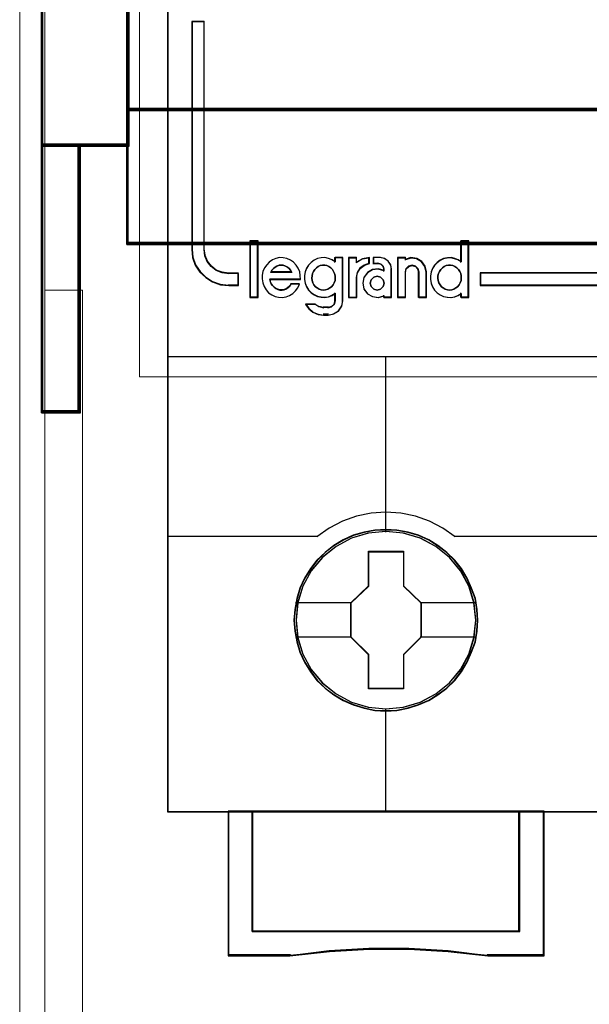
# Model space of a CAD drawing. Header units: millimetres. Extents: x -1290 to 1795, y -4192 to -1311.
# Tile 281 of 656: x 1411.54 to 1416.24, y -3724.58 to -3716.46. Entities that reach past the tile are written whole.
import ezdxf

# ---------------------------------------------------------------- set-up
doc = ezdxf.new("R2010")
doc.units = ezdxf.units.MM
doc.layers.add('30', color=7, linetype='Continuous')
doc.layers.add('45', color=7, linetype='Continuous')
doc.layers.add('Aparatura', color=7, linetype='Continuous', lineweight=13)

# ---------------------------------------------------------------- blocks, each defined once
blk = doc.blocks.new('*U227')
at = {"layer": '45', "color": 7}
for points in [[(297.576923, -383.521822), (279.564678, -383.521822), (279.564678, -465.544591), (297.576923, -465.544591), (315.578028, -465.544591), (333.590273, -465.544591), (333.590273, -383.521822), (315.578028, -383.521822), (297.576923, -383.521822)], [(281.075373, -442.332045), (281.075373, -432.919328), (280.571022, -432.919328), (280.571022, -442.332045), (280.605023, -442.662897), (280.712693, -442.971691), (280.8997, -443.258429), (281.143375, -443.490025), (281.426719, -443.666479), (281.74973, -443.782277), (282.095409, -443.815362), (282.497757, -443.815362), (282.497757, -443.324599), (282.095409, -443.324599), (281.829067, -443.286), (281.579724, -443.192259), (281.375717, -443.032347), (281.211378, -442.822808), (281.115041, -442.585698), (281.075373, -442.332045)], [(281.075373, -442.332045), (281.075373, -432.919328), (280.571022, -432.919328), (280.571022, -442.332045), (280.605023, -442.662897), (280.712693, -442.971691), (280.8997, -443.258429), (281.143375, -443.490025), (281.426719, -443.666479), (281.74973, -443.782277), (282.095409, -443.815362), (282.497757, -443.815362), (282.497757, -443.324599), (282.095409, -443.324599), (281.829067, -443.286), (281.579724, -443.192259), (281.375717, -443.032347), (281.211378, -442.822808), (281.115041, -442.585698), (281.075373, -442.332045)], [(283.289223, -444.292927), (283.289223, -441.989482), (282.97586, -441.989482), (282.97586, -444.292927), (283.289223, -444.292927)], [(297.598279, -443.292912), (292.460914, -443.292912), (292.460914, -443.815362), (297.598279, -443.815362), (297.598279, -443.292912)], [(292.360638, -457.634239), (292.338273, -457.181507), (292.265588, -456.734296), (292.109036, -456.303648), (291.930119, -455.889564), (291.695291, -455.497564), (291.415734, -455.149733), (291.085856, -454.829507), (290.71684, -454.553451), (290.347824, -454.310522), (289.917306, -454.122803), (289.486788, -453.995817), (289.028313, -453.913001), (288.57543, -453.890916), (288.116956, -453.913001), (287.675256, -453.995817), (287.227964, -454.122803), (286.814219, -454.310522), (286.422838, -454.553451), (286.065005, -454.829507), (285.729536, -455.149733), (285.466752, -455.497564), (285.220741, -455.889564), (285.01946, -456.303648), (284.902046, -456.734296), (284.812588, -457.181507), (284.779041, -457.634239), (284.812588, -458.081451), (284.902046, -458.523141), (285.01946, -458.953789), (285.220741, -459.367873), (285.466752, -459.759873), (285.729536, -460.118746), (286.065005, -460.438971), (286.422838, -460.715028), (286.814219, -460.946915), (287.227964, -461.129112), (287.675256, -461.26714), (288.116956, -461.355478), (288.57543, -461.377563), (289.028313, -461.355478), (289.486788, -461.26714), (289.917306, -461.129112), (290.347824, -460.946915), (290.71684, -460.715028), (291.085856, -460.438971), (291.415734, -460.118746), (291.695291, -459.759873), (291.930119, -459.367873), (292.109036, -458.953789), (292.265588, -458.523141), (292.338273, -458.081451), (292.360638, -457.634239)], [(292.360638, -457.634239), (292.338273, -457.181507), (292.265588, -456.734296), (292.109036, -456.303648), (291.930119, -455.889564), (291.695291, -455.497564), (291.415734, -455.149733), (291.085856, -454.829507), (290.71684, -454.553451), (290.347824, -454.310522), (289.917306, -454.122803), (289.486788, -453.995817), (289.028313, -453.913001), (288.57543, -453.890916), (288.116956, -453.913001), (287.675256, -453.995817), (287.227964, -454.122803), (286.814219, -454.310522), (286.422838, -454.553451), (286.065005, -454.829507), (285.729536, -455.149733), (285.466752, -455.497564), (285.220741, -455.889564), (285.01946, -456.303648), (284.902046, -456.734296), (284.812588, -457.181507), (284.779041, -457.634239), (284.812588, -458.081451), (284.902046, -458.523141), (285.01946, -458.953789), (285.220741, -459.367873), (285.466752, -459.759873), (285.729536, -460.118746), (286.065005, -460.438971), (286.422838, -460.715028), (286.814219, -460.946915), (287.227964, -461.129112), (287.675256, -461.26714), (288.116956, -461.355478), (288.57543, -461.377563), (289.028313, -461.355478), (289.486788, -461.26714), (289.917306, -461.129112), (290.347824, -460.946915), (290.71684, -460.715028), (291.085856, -460.438971), (291.415734, -460.118746), (291.695291, -459.759873), (291.930119, -459.367873), (292.109036, -458.953789), (292.265588, -458.523141), (292.338273, -458.081451), (292.360638, -457.634239)], [(292.344522, -457.635137), (292.322252, -457.18425), (292.249877, -456.738862), (292.09399, -456.30997), (291.915834, -455.897574), (291.682004, -455.507172), (291.403635, -455.160759), (291.07516, -454.841839), (290.707713, -454.566908), (290.340266, -454.324969), (289.911578, -454.138016), (289.482889, -454.011548), (289.026364, -453.929069), (288.575407, -453.907074), (288.118882, -453.929069), (287.679059, -454.011548), (287.233668, -454.138016), (286.821682, -454.324969), (286.431966, -454.566908), (286.075654, -454.841839), (285.741611, -455.160759), (285.479944, -455.507172), (285.234979, -455.897574), (285.034554, -456.30997), (284.917639, -456.738862), (284.828561, -457.18425), (284.795157, -457.635137), (284.828561, -458.080525), (284.917639, -458.520415), (285.034554, -458.949307), (285.234979, -459.361703), (285.479944, -459.752105), (285.741611, -460.109515), (286.075654, -460.428435), (286.431966, -460.703366), (286.821682, -460.934308), (287.233668, -461.115762), (287.679059, -461.253228), (288.118882, -461.341206), (288.575407, -461.3632), (289.026364, -461.341206), (289.482889, -461.253228), (289.911578, -461.115762), (290.340266, -460.934308), (290.707713, -460.703366), (291.07516, -460.428435), (291.403635, -460.109515), (291.682004, -459.752105), (291.915834, -459.361703), (292.09399, -458.949307), (292.249877, -458.520415), (292.322252, -458.080525), (292.344522, -457.635137)], [(287.860235, -454.7868), (289.301447, -454.7868), (289.301447, -456.213392), (290.022054, -456.915629), (290.022054, -458.336692), (289.301447, -459.055517), (289.301447, -460.465521), (287.860235, -460.465521), (287.860235, -459.055517), (287.128369, -458.336692), (287.128369, -456.915629), (287.860235, -456.213392), (287.860235, -454.7868)], [(287.860235, -454.7868), (289.301447, -454.7868), (289.301447, -454.7868), (289.301447, -456.213392), (289.301447, -456.213392), (290.022054, -456.915629), (290.022054, -456.915629), (290.022054, -458.336692), (290.022054, -458.336692), (289.301447, -459.055517), (289.301447, -459.055517), (289.301447, -460.465521), (289.301447, -460.465521), (287.860235, -460.465521), (287.860235, -460.465521), (287.860235, -459.055517), (287.860235, -459.055517), (287.128369, -458.336692), (287.128369, -458.336692), (287.128369, -456.915629), (287.128369, -456.915629), (287.860235, -456.213392), (287.860235, -456.213392), (287.860235, -454.7868), (287.860235, -454.7868)], [(287.868651, -454.802958), (289.294703, -454.802958), (289.294703, -456.221432), (290.007728, -456.919673), (290.007728, -458.332648), (289.294703, -459.047383), (289.294703, -460.449362), (287.868651, -460.449362), (287.868651, -459.047383), (287.144485, -458.332648), (287.144485, -456.919673), (287.868651, -456.221432), (287.868651, -454.802958)], [(294.088791, -470.475978), (283.063006, -470.475978), (283.063006, -465.512275), (282.069793, -465.512275), (282.069793, -471.476457), (284.619784, -471.476457), (286.243521, -471.299577), (287.878417, -471.211136), (289.513314, -471.211136), (291.14263, -471.299577), (292.777526, -471.476457), (295.093164, -471.476457), (295.093164, -465.512275), (294.088791, -465.512275), (294.088791, -470.475978)], [(294.092193, -470.481828), (294.092193, -465.512275), (288.576107, -465.512275), (283.06002, -465.512275), (283.06002, -470.481828), (294.092193, -470.481828)]]:
    blk.add_lwpolyline(points, close=True, dxfattribs=at)
at = {"layer": '45', "color": 139}
for points in [[(297.576923, -383.521822), (279.564678, -383.521822), (279.564678, -465.544591), (297.576923, -465.544591), (315.578028, -465.544591), (333.590273, -465.544591), (333.590273, -383.521822), (315.578028, -383.521822), (297.576923, -383.521822)], [(297.582292, -383.537981), (279.580794, -383.537981), (279.580794, -465.528433), (297.582292, -465.528433), (315.572658, -465.528433), (333.574157, -465.528433), (333.574157, -383.537981), (315.572658, -383.537981), (297.582292, -383.537981)], [(286.004036, -444.002079), (286.090405, -443.996394), (286.182532, -443.967967), (286.263144, -443.916799), (286.332239, -443.865632), (286.395576, -443.786038), (286.44164, -443.700758), (286.476188, -443.609793), (286.481945, -443.513143), (286.481945, -443.416493), (286.458914, -443.319843), (286.418608, -443.234563), (286.366787, -443.149284), (286.303449, -443.086745), (286.222838, -443.035577), (286.136469, -442.99578), (286.050099, -442.978724), (285.957972, -442.978724), (285.865845, -442.99578), (285.779476, -443.035577), (285.710381, -443.086745), (285.641285, -443.149284), (285.583706, -443.234563), (285.5434, -443.319843), (285.531884, -443.416493), (285.520368, -443.513143), (285.537642, -443.609793), (285.566432, -443.700758), (285.606738, -443.786038), (285.670075, -443.865632), (285.73917, -443.916799), (285.82554, -443.967967), (285.911909, -443.996394), (286.004036, -444.002079)], [(291.203183, -444.002079), (291.289713, -443.996394), (291.376243, -443.967967), (291.462773, -443.916799), (291.531997, -443.865632), (291.595453, -443.786038), (291.641602, -443.700758), (291.676214, -443.609793), (291.681983, -443.513143), (291.681983, -443.416493), (291.658908, -443.319843), (291.618527, -443.234563), (291.566609, -443.149284), (291.503154, -443.086745), (291.422393, -443.035577), (291.335863, -442.99578), (291.243564, -442.978724), (291.157034, -442.978724), (291.064735, -442.99578), (290.978205, -443.035577), (290.903212, -443.086745), (290.839757, -443.149284), (290.78207, -443.234563), (290.747458, -443.319843), (290.718615, -443.416493), (290.718615, -443.513143), (290.735921, -443.609793), (290.758996, -443.700758), (290.805145, -443.786038), (290.8686, -443.865632), (290.937824, -443.916799), (291.024354, -443.967967), (291.110885, -443.996394), (291.203183, -444.002079)], [(288.503585, -443.721337), (288.462273, -443.575117), (288.35604, -443.475687), (288.214396, -443.434746), (288.072752, -443.475687), (287.966519, -443.575117), (287.925207, -443.721337), (287.966519, -443.861708), (288.072752, -443.966986), (288.214396, -444.002079), (288.35604, -443.966986), (288.462273, -443.861708), (288.503585, -443.721337)], [(292.276477, -457.628786), (292.203796, -456.911007), (291.996934, -456.231879), (291.655891, -455.596921), (291.197439, -455.039263), (290.632761, -454.58651), (289.989811, -454.249706), (289.290952, -454.034373), (288.56973, -453.968117), (287.848507, -454.034373), (287.16083, -454.249706), (286.51788, -454.58651), (285.953202, -455.039263), (285.494751, -455.596921), (285.153707, -456.231879), (284.935663, -456.911007), (284.868573, -457.628786), (284.935663, -458.346564), (285.153707, -459.031214), (285.494751, -459.66065), (285.953202, -460.218309), (286.51788, -460.671061), (287.16083, -461.007865), (287.848507, -461.217677), (288.56973, -461.294976), (289.290952, -461.217677), (289.989811, -461.007865), (290.632761, -460.671061), (291.197439, -460.218309), (291.655891, -459.66065), (291.996934, -459.031214), (292.203796, -458.346564), (292.276477, -457.628786)], [(292.28364, -457.634239), (292.210943, -456.916448), (292.004037, -456.231785), (291.65733, -455.596816), (291.193189, -455.044668), (290.639575, -454.591908), (289.996489, -454.249576), (289.297482, -454.03976), (288.576107, -453.973503), (287.854731, -454.03976), (287.155724, -454.249576), (286.51823, -454.591908), (285.959024, -455.044668), (285.489291, -455.596816), (285.148176, -456.231785), (284.94127, -456.916448), (284.868573, -457.634239), (284.94127, -458.34651), (285.148176, -459.036694), (285.489291, -459.666142), (285.959024, -460.218289), (286.51823, -460.67105), (287.155724, -461.013381), (287.854731, -461.223197), (288.576107, -461.294976), (289.297482, -461.223197), (289.996489, -461.013381), (290.639575, -460.67105), (291.193189, -460.218289), (291.65733, -459.666142), (292.004037, -459.036694), (292.210943, -458.34651), (292.28364, -457.634239)]]:
    blk.add_lwpolyline(points, close=True, dxfattribs=at)
for points in [[(280.571022, -432.919328), (280.571022, -442.335986)], [(280.571022, -432.919328), (281.101053, -432.919328)], [(281.067031, -432.919328), (281.067031, -442.335986)], [(282.959744, -441.973323), (282.959744, -444.309085)], [(282.959744, -441.973323), (283.303548, -441.973323)], [(283.271316, -441.973323), (283.271316, -444.309085)], [(291.647961, -441.973323), (291.647961, -442.863821)], [(291.647961, -441.973323), (291.988183, -441.973323)], [(291.954161, -441.973323), (291.954161, -444.309085)], [(280.571022, -442.303669), (280.60517, -442.64085), (280.713308, -442.955552), (280.901126, -443.247775), (281.145859, -443.483801), (281.430432, -443.663631), (281.754845, -443.781644), (282.102024, -443.815362)], [(281.067031, -442.303669), (281.10728, -442.564735), (281.20503, -442.808774), (281.371779, -443.024436), (281.578777, -443.189021), (281.831776, -443.285501), (282.102024, -443.325229)], [(285.05301, -443.563399), (285.041637, -443.406412), (285.018891, -443.255032), (284.95634, -443.103652), (284.87673, -442.974699), (284.768688, -442.856959), (284.637901, -442.767252), (284.49574, -442.705579), (284.342206, -442.677545), (284.188673, -442.666332), (284.035139, -442.699972), (283.898665, -442.761645), (283.767877, -442.845745), (283.659835, -442.957879), (283.563166, -443.086832), (283.506302, -443.238212), (283.472183, -443.389592), (283.466497, -443.546579), (283.494929, -443.709172), (283.551793, -443.860552), (283.63709, -443.989505), (283.733759, -444.112852), (283.864547, -444.202559), (284.006707, -444.269839), (284.148868, -444.297872), (284.302401, -444.309085), (284.455935, -444.286659), (284.603782, -444.224985), (284.73457, -444.140885), (284.848298, -444.034359), (284.944968, -443.905405), (285.007518, -443.759632)], [(286.481945, -442.834532), (286.35631, -442.750432), (286.207831, -442.699972), (286.053642, -442.666332), (285.910874, -442.677545), (285.756685, -442.705579), (285.613918, -442.772859), (285.493993, -442.868172), (285.385489, -442.980305), (285.299828, -443.109259), (285.242721, -443.255032), (285.214168, -443.412019), (285.214168, -443.569005), (285.242721, -443.725992), (285.299828, -443.866159), (285.385489, -444.006325), (285.493993, -444.118459), (285.613918, -444.202559), (285.756685, -444.269839), (285.910874, -444.297872), (286.053642, -444.309085), (286.207831, -444.286659), (286.35631, -444.230592), (286.481945, -444.146492)], [(286.449714, -442.666332), (286.449714, -442.863821)], [(286.449714, -442.666332), (286.800681, -442.666332)], [(286.766658, -442.666332), (286.766658, -444.463486)], [(287.033465, -442.666332), (287.033465, -444.309085)], [(287.033465, -442.666332), (287.379059, -442.666332)], [(287.891184, -442.666332), (287.600302, -442.724906), (287.345037, -442.874594)], [(287.345037, -442.666332), (287.345037, -442.874594)], [(287.891184, -442.896138), (287.683411, -442.971714), (287.499383, -443.105425), (287.386592, -443.291459), (287.345037, -443.50656)], [(287.857162, -442.666332), (287.857162, -442.93025)], [(288.052342, -442.666332), (288.052342, -442.93025)], [(288.353171, -442.666332), (288.052342, -442.666332)], [(288.052342, -442.896138), (288.269011, -442.896138)], [(288.503585, -443.160056), (288.46547, -443.028097), (288.370182, -442.93384), (288.236779, -442.896138)], [(288.809786, -443.160056), (288.779869, -442.97197), (288.666185, -442.813274), (288.504634, -442.707476), (288.319149, -442.666332)], [(289.049733, -442.666332), (289.049733, -444.309085)], [(289.049733, -442.666332), (289.398909, -442.666332)], [(290.251256, -443.274959), (290.193441, -443.031508), (290.054683, -442.834429), (289.840765, -442.701111), (289.59794, -442.666332), (289.366677, -442.741686)], [(289.366677, -442.666332), (289.366677, -442.770463)], [(291.681983, -442.834532), (291.550451, -442.750432), (291.4132, -442.699972), (291.258793, -442.666332), (291.110105, -442.677545), (290.955698, -442.705579), (290.812729, -442.772859), (290.692635, -442.868172), (290.583978, -442.980305), (290.498196, -443.109259), (290.441008, -443.255032), (290.412414, -443.412019), (290.412414, -443.569005), (290.441008, -443.725992), (290.498196, -443.866159), (290.583978, -444.006325), (290.692635, -444.118459), (290.812729, -444.202559), (290.955698, -444.269839), (291.110105, -444.297872), (291.258793, -444.309085), (291.4132, -444.286659), (291.550451, -444.230592), (291.681983, -444.146492)], [(282.069793, -443.292912), (282.497757, -443.292912)], [(282.463735, -443.292912), (282.463735, -443.815362)], [(284.691299, -443.274959), (284.644959, -443.188781), (284.58124, -443.114915), (284.51173, -443.05336), (284.430634, -443.016427), (284.343745, -442.979494), (284.256857, -442.973338), (284.169969, -442.979494), (284.08308, -443.016427), (284.007777, -443.05336), (283.938266, -443.114915), (283.874548, -443.188781), (283.828207, -443.274959)], [(283.828207, -443.242642), (284.691299, -443.242642)], [(288.503585, -443.20122), (288.266541, -443.127739), (288.023716, -443.161653), (287.815579, -443.280353), (287.665259, -443.483839), (287.619006, -443.721239), (287.665259, -443.958638), (287.815579, -444.156471), (288.023716, -444.275171), (288.266541, -444.309085), (288.503585, -444.241257)], [(288.469563, -443.127739), (288.469563, -443.23187)], [(288.775764, -443.127739), (288.775764, -444.309085)], [(289.939684, -443.274959), (289.898333, -443.121071), (289.797909, -443.016427), (289.656134, -442.973338), (289.508452, -443.016427), (289.396213, -443.121071), (289.366677, -443.274959)], [(289.366677, -443.242642), (289.366677, -444.309085)], [(289.905662, -443.242642), (289.905662, -444.309085)], [(290.217234, -443.242642), (290.217234, -444.309085)], [(292.460914, -443.292912), (332.582139, -443.292912)], [(292.460914, -443.292912), (292.460914, -443.815362)], [(283.783441, -443.546058), (285.05301, -443.546058)], [(283.783441, -443.546058), (283.806568, -443.65266), (283.841257, -443.741496), (283.893291, -443.818486), (283.96267, -443.889554), (284.032049, -443.936933), (284.118772, -443.97839), (284.205495, -444.002079), (284.292219, -444.002079), (284.384724, -443.990234), (284.471447, -443.9547), (284.540826, -443.901399), (284.610205, -443.836253), (284.668021, -443.75334)], [(284.635789, -443.738161), (285.008243, -443.738161)], [(287.033465, -444.309085), (287.379059, -444.309085), (287.379059, -443.474244)], [(282.069793, -443.78125), (282.497757, -443.78125)], [(286.449714, -444.116982), (286.449714, -444.463486)], [(291.647961, -444.116982), (291.647961, -444.309085)], [(292.460914, -443.78125), (332.582139, -443.78125)], [(282.959744, -444.276769), (283.303548, -444.276769)], [(285.258934, -444.567617), (285.392549, -444.756698), (285.572639, -444.910326), (285.787585, -445.004867), (286.019959, -445.03441)], [(285.258934, -444.567617), (285.676155, -444.567617)], [(285.642132, -444.567617), (285.812764, -444.684615), (286.019959, -444.73279)], [(286.177536, -445.03441), (286.418563, -444.988007), (286.61844, -444.866199), (286.753651, -444.657385), (286.800681, -444.43117)], [(286.177536, -444.73279), (286.332847, -444.689702), (286.444671, -444.585058), (286.481945, -444.43117)], [(288.469563, -444.210341), (288.469563, -444.309085)], [(288.469563, -444.276769), (288.809786, -444.276769)], [(289.049733, -444.276769), (289.398909, -444.276769)], [(289.905662, -444.276769), (290.251256, -444.276769)], [(291.647961, -444.276769), (291.988183, -444.276769)], [(285.987727, -444.700474), (286.209767, -444.700474)], [(286.209767, -445.002094), (285.987727, -445.002094)], [(279.564678, -446.745387), (297.598279, -446.745387)], [(288.559095, -446.745387), (288.559095, -453.989661)], [(291.42592, -454.192536), (290.916405, -453.829315), (290.373295, -453.545549), (289.796591, -453.335562), (289.191891, -453.21638), (288.575993, -453.170977), (287.960095, -453.21638), (287.360994, -453.335562), (286.778691, -453.545549), (286.235581, -453.829315), (285.731665, -454.192536)], [(279.564678, -454.16022), (285.763896, -454.16022)], [(291.391898, -454.16022), (297.598279, -454.16022)], [(288.559095, -461.273432), (288.559095, -465.544591)], [(282.069793, -465.512275), (282.069793, -471.476457)], [(288.593118, -465.512275), (282.069793, -465.512275)], [(283.06002, -465.512275), (283.06002, -470.481828)], [(294.058171, -470.481828), (294.058171, -465.512275)], [(295.060933, -465.512275), (295.060933, -471.476457)], [(283.06002, -470.447716), (294.092193, -470.447716)], [(292.78323, -471.476457), (291.145733, -471.278967), (289.513825, -471.180223), (287.876328, -471.180223), (286.23883, -471.278967), (284.612511, -471.476457)], [(284.646533, -471.44414), (282.069793, -471.44414)], [(295.093164, -471.44414), (292.750999, -471.44414)]]:
    blk.add_lwpolyline(points, dxfattribs=at)
at = {"layer": '45', "color": 59}
for points in [[(281.075373, -442.332045), (281.075373, -432.919328), (280.571022, -432.919328), (280.571022, -442.332045), (280.605023, -442.662897), (280.712693, -442.971691), (280.8997, -443.258429), (281.143375, -443.490025), (281.426719, -443.666479), (281.74973, -443.782277), (282.095409, -443.815362), (282.497757, -443.815362), (282.497757, -443.324599), (282.095409, -443.324599), (281.829067, -443.286), (281.579724, -443.192259), (281.375717, -443.032347), (281.211378, -442.822808), (281.115041, -442.585698), (281.075373, -442.332045)], [(281.075373, -442.332045), (281.075373, -432.919328), (280.571022, -432.919328), (280.571022, -442.332045), (280.605023, -442.662897), (280.712693, -442.971691), (280.8997, -443.258429), (281.143375, -443.490025), (281.426719, -443.666479), (281.74973, -443.782277), (282.095409, -443.815362), (282.497757, -443.815362), (282.497757, -443.324599), (282.095409, -443.324599), (281.829067, -443.286), (281.579724, -443.192259), (281.375717, -443.032347), (281.211378, -442.822808), (281.115041, -442.585698), (281.075373, -442.332045)], [(281.083052, -442.320287), (281.083052, -432.935487), (280.587137, -432.935487), (280.587137, -442.320287), (280.62057, -442.650156), (280.726439, -442.958035), (280.910317, -443.243922), (281.149916, -443.474831), (281.42852, -443.650762), (281.746128, -443.766216), (282.086024, -443.799203), (282.481641, -443.799203), (282.481641, -443.309896), (282.086024, -443.309896), (281.824137, -443.271412), (281.578966, -443.177948), (281.378371, -443.018511), (281.216781, -442.809594), (281.122056, -442.573187), (281.083052, -442.320287)], [(281.083052, -442.320287), (281.083052, -432.935487), (280.587137, -432.935487), (280.587137, -442.320287), (280.62057, -442.650156), (280.726439, -442.958035), (280.910317, -443.243922), (281.149916, -443.474831), (281.42852, -443.650762), (281.746128, -443.766216), (282.086024, -443.799203), (282.481641, -443.799203), (282.481641, -443.309896), (282.086024, -443.309896), (281.824137, -443.271412), (281.578966, -443.177948), (281.378371, -443.018511), (281.216781, -442.809594), (281.122056, -442.573187), (281.083052, -442.320287)], [(283.303548, -444.309085), (283.303548, -441.973323), (282.959744, -441.973323), (282.959744, -444.309085), (283.303548, -444.309085)], [(290.412414, -443.417148), (290.412414, -443.573237), (290.440858, -443.729326), (290.497745, -443.868691), (290.583075, -444.008056), (290.691161, -444.119549), (290.810623, -444.203168), (290.952841, -444.270063), (291.106435, -444.297936), (291.254342, -444.309085), (291.407936, -444.286787), (291.544465, -444.231041), (291.675305, -444.147422), (291.675305, -444.309085), (291.988183, -444.309085), (291.988183, -441.973323), (291.675305, -441.973323), (291.675305, -442.842963), (291.544465, -442.759344), (291.407936, -442.709172), (291.254342, -442.675724), (291.106435, -442.686874), (290.952841, -442.714747), (290.810623, -442.781642), (290.691161, -442.87641), (290.583075, -442.987903), (290.497745, -443.116119), (290.440858, -443.261059), (290.412414, -443.417148)], [(283.472183, -443.389592), (283.466497, -443.546579), (283.494929, -443.709172), (283.551793, -443.860552), (283.63709, -443.989505), (283.733759, -444.112852), (283.864547, -444.202559), (284.006707, -444.269839), (284.148868, -444.297872), (284.302401, -444.309085), (284.455935, -444.286659), (284.603782, -444.224985), (284.73457, -444.140885), (284.848298, -444.034359), (284.944968, -443.905405), (285.007518, -443.759632), (284.660646, -443.759632), (284.603782, -443.838125), (284.535545, -443.899799), (284.467308, -443.950259), (284.382011, -443.983899), (284.291029, -443.995112), (284.205732, -443.995112), (284.120436, -443.972685), (284.035139, -443.933439), (283.966902, -443.888585), (283.898665, -443.821305), (283.847487, -443.748419), (283.813369, -443.664319), (283.790623, -443.563399), (285.05301, -443.563399), (285.041637, -443.406412), (285.018891, -443.255032), (284.95634, -443.103652), (284.87673, -442.974699), (284.768688, -442.856959), (284.637901, -442.767252), (284.49574, -442.705579), (284.342206, -442.677545), (284.188673, -442.666332), (284.035139, -442.699972), (283.898665, -442.761645), (283.767877, -442.845745), (283.659835, -442.957879), (283.563166, -443.086832), (283.506302, -443.238212), (283.472183, -443.389592)], [(285.214168, -443.563416), (285.2426, -443.71943), (285.299464, -443.858729), (285.384761, -443.998028), (285.492803, -444.109467), (285.612218, -444.193046), (285.754378, -444.259909), (285.907912, -444.287769), (286.050072, -444.298913), (286.203606, -444.276625), (286.351453, -444.220906), (286.476554, -444.137327), (286.476554, -444.454928), (286.442436, -444.594226), (286.34008, -444.68895), (286.197919, -444.727953), (286.004581, -444.727953), (285.811243, -444.68895), (285.652023, -444.594226), (285.259659, -444.594226), (285.390447, -444.772529), (285.566726, -444.917399), (285.777124, -445.006551), (286.004581, -445.03441), (286.197919, -445.03441), (286.431063, -444.989835), (286.624401, -444.872824), (286.755189, -444.672234), (286.800681, -444.454928), (286.800681, -442.666332), (286.476554, -442.666332), (286.476554, -442.83349), (286.351453, -442.749911), (286.203606, -442.699764), (286.050072, -442.666332), (285.907912, -442.677476), (285.754378, -442.705336), (285.612218, -442.772199), (285.492803, -442.866922), (285.384761, -442.978361), (285.299464, -443.106516), (285.2426, -443.251387), (285.214168, -443.407401), (285.214168, -443.563416)], [(287.033465, -442.666332), (287.033465, -444.309085), (287.358007, -444.309085), (287.358007, -443.490512), (287.398575, -443.283065), (287.508688, -443.103652), (287.688345, -442.974699), (287.891184, -442.901812), (287.891184, -442.666332), (287.60721, -442.716792), (287.358007, -442.845745), (287.358007, -442.666332), (287.033465, -442.666332)], [(287.04958, -442.680695), (287.04958, -444.292927), (287.361927, -444.292927), (287.361927, -443.489562), (287.400971, -443.28597), (287.506945, -443.10989), (287.679852, -442.983332), (287.875068, -442.9118), (287.875068, -442.680695), (287.601765, -442.730217), (287.361927, -442.856775), (287.361927, -442.680695), (287.04958, -442.680695)], [(287.664805, -443.490512), (287.619006, -443.725992), (287.664805, -443.961472), (287.813653, -444.157705), (288.019749, -444.275445), (288.260195, -444.309085), (288.494916, -444.241805), (288.494916, -444.309085), (288.809786, -444.309085), (288.809786, -443.137292), (288.781161, -442.957879), (288.672388, -442.806499), (288.517816, -442.705579), (288.340344, -442.666332), (288.065548, -442.666332), (288.065548, -442.901812), (288.25447, -442.901812), (288.374693, -442.935452), (288.460567, -443.019552), (288.494916, -443.137292), (288.494916, -443.210179), (288.260195, -443.137292), (288.019749, -443.170932), (287.813653, -443.288672), (287.664805, -443.490512)], [(289.049733, -442.666332), (289.049733, -444.309085), (289.37586, -444.309085), (289.37586, -443.255032), (289.404468, -443.114865), (289.513177, -443.019552), (289.656216, -442.980305), (289.793533, -443.019552), (289.890799, -443.114865), (289.93085, -443.255032), (289.93085, -444.309085), (290.251256, -444.309085), (290.251256, -443.255032), (290.194041, -443.019552), (290.056724, -442.828925), (289.845027, -442.699972), (289.604722, -442.666332), (289.37586, -442.739219), (289.37586, -442.666332), (289.049733, -442.666332)], [(289.064058, -442.680695), (289.064058, -444.292927), (289.381923, -444.292927), (289.381923, -443.258457), (289.409806, -443.120895), (289.515761, -443.027352), (289.655176, -442.988835), (289.789014, -443.027352), (289.883816, -443.120895), (289.922852, -443.258457), (289.922852, -444.292927), (290.23514, -444.292927), (290.23514, -443.258457), (290.179375, -443.027352), (290.045537, -442.840267), (289.839203, -442.71371), (289.604986, -442.680695), (289.381923, -442.752227), (289.381923, -442.680695), (289.064058, -442.680695)], [(284.691299, -443.274959), (283.828207, -443.274959), (283.874548, -443.188781), (283.938266, -443.114915), (284.007777, -443.05336), (284.08308, -443.016427), (284.169969, -442.979494), (284.256857, -442.973338), (284.343745, -442.979494), (284.430634, -443.016427), (284.51173, -443.05336), (284.58124, -443.114915), (284.644959, -443.188781), (284.691299, -443.274959)], [(284.691299, -443.274959), (283.828207, -443.274959), (283.874548, -443.188781), (283.938266, -443.114915), (284.007777, -443.05336), (284.08308, -443.016427), (284.169969, -442.979494), (284.256857, -442.973338), (284.343745, -442.979494), (284.430634, -443.016427), (284.51173, -443.05336), (284.58124, -443.114915), (284.644959, -443.188781), (284.691299, -443.274959)], [(286.222838, -443.035577), (286.303449, -443.086745), (286.366787, -443.149284), (286.418608, -443.234563), (286.458914, -443.319843), (286.481945, -443.416493), (286.481945, -443.513143), (286.476188, -443.609793), (286.44164, -443.700758), (286.395576, -443.786038), (286.332239, -443.865632), (286.263144, -443.916799), (286.182532, -443.967967), (286.090405, -443.996394), (286.004036, -444.002079), (285.911909, -443.996394), (285.82554, -443.967967), (285.73917, -443.916799), (285.670075, -443.865632), (285.606738, -443.786038), (285.566432, -443.700758), (285.537642, -443.609793), (285.520368, -443.513143), (285.531884, -443.416493), (285.5434, -443.319843), (285.583706, -443.234563), (285.641285, -443.149284), (285.710381, -443.086745), (285.779476, -443.035577), (285.865845, -442.99578), (285.957972, -442.978724), (286.050099, -442.978724), (286.136469, -442.99578), (286.222838, -443.035577)], [(285.566432, -443.700758), (285.537642, -443.609793), (285.520368, -443.513143), (285.531884, -443.416493), (285.5434, -443.319843), (285.583706, -443.234563), (285.641285, -443.149284), (285.710381, -443.086745), (285.779476, -443.035577), (285.865845, -442.99578), (285.957972, -442.978724), (286.050099, -442.978724), (286.136469, -442.99578), (286.222838, -443.035577), (286.303449, -443.086745), (286.366787, -443.149284), (286.418608, -443.234563), (286.458914, -443.319843), (286.481945, -443.416493), (286.481945, -443.513143), (286.476188, -443.609793), (286.44164, -443.700758), (286.395576, -443.786038), (286.332239, -443.865632), (286.263144, -443.916799), (286.182532, -443.967967), (286.090405, -443.996394), (286.004036, -444.002079), (285.911909, -443.996394), (285.82554, -443.967967), (285.73917, -443.916799), (285.670075, -443.865632), (285.606738, -443.786038), (285.566432, -443.700758)], [(290.747458, -443.319843), (290.78207, -443.234563), (290.839757, -443.149284), (290.903212, -443.086745), (290.978205, -443.035577), (291.064735, -442.99578), (291.157034, -442.978724), (291.243564, -442.978724), (291.335863, -442.99578), (291.422393, -443.035577), (291.503154, -443.086745), (291.566609, -443.149284), (291.618527, -443.234563), (291.658908, -443.319843), (291.681983, -443.416493), (291.681983, -443.513143), (291.676214, -443.609793), (291.641602, -443.700758), (291.595453, -443.786038), (291.531997, -443.865632), (291.462773, -443.916799), (291.376243, -443.967967), (291.289713, -443.996394), (291.203183, -444.002079), (291.110885, -443.996394), (291.024354, -443.967967), (290.937824, -443.916799), (290.8686, -443.865632), (290.805145, -443.786038), (290.758996, -443.700758), (290.735921, -443.609793), (290.718615, -443.513143), (290.718615, -443.416493), (290.747458, -443.319843)], [(290.747458, -443.319843), (290.78207, -443.234563), (290.839757, -443.149284), (290.903212, -443.086745), (290.978205, -443.035577), (291.064735, -442.99578), (291.157034, -442.978724), (291.243564, -442.978724), (291.335863, -442.99578), (291.422393, -443.035577), (291.503154, -443.086745), (291.566609, -443.149284), (291.618527, -443.234563), (291.658908, -443.319843), (291.681983, -443.416493), (291.681983, -443.513143), (291.676214, -443.609793), (291.641602, -443.700758), (291.595453, -443.786038), (291.531997, -443.865632), (291.462773, -443.916799), (291.376243, -443.967967), (291.289713, -443.996394), (291.203183, -444.002079), (291.110885, -443.996394), (291.024354, -443.967967), (290.937824, -443.916799), (290.8686, -443.865632), (290.805145, -443.786038), (290.758996, -443.700758), (290.735921, -443.609793), (290.718615, -443.513143), (290.718615, -443.416493), (290.747458, -443.319843)], [(297.582163, -443.307275), (292.47703, -443.307275), (292.47703, -443.799203), (297.582163, -443.799203), (297.582163, -443.307275)], [(288.462273, -443.575117), (288.503585, -443.721337), (288.462273, -443.861708), (288.35604, -443.966986), (288.214396, -444.002079), (288.072752, -443.966986), (287.966519, -443.861708), (287.925207, -443.721337), (287.966519, -443.575117), (288.072752, -443.475687), (288.214396, -443.434746), (288.35604, -443.475687), (288.462273, -443.575117)], [(287.925207, -443.721337), (287.966519, -443.575117), (288.072752, -443.475687), (288.214396, -443.434746), (288.35604, -443.475687), (288.462273, -443.575117), (288.503585, -443.721337), (288.462273, -443.861708), (288.35604, -443.966986), (288.214396, -444.002079), (288.072752, -443.966986), (287.966519, -443.861708), (287.925207, -443.721337)], [(294.088791, -470.475978), (283.063006, -470.475978), (283.063006, -465.512275), (282.069793, -465.512275), (282.069793, -471.476457), (284.619784, -471.476457), (286.243521, -471.299577), (287.878417, -471.211136), (289.513314, -471.211136), (291.14263, -471.299577), (292.777526, -471.476457), (295.093164, -471.476457), (295.093164, -465.512275), (294.088791, -465.512275), (294.088791, -470.475978)], [(294.076676, -470.464939), (283.075146, -470.464939), (283.075146, -465.526637), (282.084118, -465.526637), (282.084118, -471.460299), (284.6285, -471.460299), (286.248664, -471.284324), (287.879964, -471.196336), (289.511264, -471.196336), (291.136996, -471.284324), (292.768295, -471.460299), (295.078839, -471.460299), (295.078839, -465.526637), (294.076676, -465.526637), (294.076676, -470.464939)], [(294.092193, -470.481828), (294.092193, -465.512275), (288.576107, -465.512275), (283.06002, -465.512275), (283.06002, -470.481828), (294.092193, -470.481828)], [(294.076077, -470.46567), (294.076077, -465.526637), (288.576107, -465.526637), (283.076136, -465.526637), (283.076136, -470.46567), (294.076077, -470.46567)]]:
    blk.add_lwpolyline(points, close=True, dxfattribs=at)
at = {"layer": '45', "color": 1}
for points in [[(281.075373, -442.332045), (281.075373, -432.919328), (280.571022, -432.919328), (280.571022, -442.332045), (280.605023, -442.662897), (280.712693, -442.971691), (280.8997, -443.258429), (281.143375, -443.490025), (281.426719, -443.666479), (281.74973, -443.782277), (282.095409, -443.815362), (282.497757, -443.815362), (282.497757, -443.324599), (282.095409, -443.324599), (281.829067, -443.286), (281.579724, -443.192259), (281.375717, -443.032347), (281.211378, -442.822808), (281.115041, -442.585698), (281.075373, -442.332045)], [(297.598279, -443.292912), (292.460914, -443.292912), (292.460914, -443.815362), (297.598279, -443.815362), (297.598279, -443.292912)]]:
    blk.add_lwpolyline(points, close=True, dxfattribs=at)
at = {"layer": '45', "color": 7}
for points in [[(284.852457, -456.903528), (287.162391, -456.903528)], [(289.989822, -456.903528), (292.289012, -456.903528)], [(284.852457, -458.316476), (287.162391, -458.316476)], [(289.989822, -458.316476), (292.289012, -458.316476)]]:
    blk.add_lwpolyline(points, dxfattribs=at)
blk = doc.blocks.new('*U241')
at = {"layer": '30', "color": 7}
for points in [[(113.684562, -560.896104), (113.684562, -587.950368), (113.684562, -560.896104)], [(113.684562, -587.950368), (115.235366, -587.950368), (117.289134, -587.950368), (117.289134, -586.472442), (117.289134, -584.994515), (117.289134, -563.934064), (117.289134, -562.415084), (117.289134, -560.896104), (115.235366, -560.896104), (113.684562, -560.896104), (113.684562, -587.950368)], [(113.727538, -587.90728), (115.242133, -587.90728), (117.247949, -587.90728), (117.247949, -586.433963), (117.247949, -584.960646), (117.247949, -563.965882), (117.247949, -562.45164), (117.247949, -560.937398), (115.242133, -560.937398), (113.727538, -560.937398), (113.727538, -587.90728)], [(764.797637, -562.409592), (117.203183, -562.409592), (117.203183, -563.929167), (117.203183, -584.997873), (117.203183, -586.476379), (764.797637, -586.476379), (764.797637, -584.997873), (764.797637, -563.929167), (764.797637, -562.409592)], [(117.203183, -563.92308), (117.203183, -585.004184), (117.203183, -563.92308)], [(117.203183, -586.476379), (117.203183, -584.916212), (117.203183, -586.476379)], [(117.203183, -586.390201), (764.797637, -586.390201), (117.203183, -586.390201)], [(117.203183, -589.505149), (117.203183, -586.390201), (117.203183, -589.505149)], [(764.797637, -586.390201), (117.203183, -586.390201), (117.203183, -587.886334), (117.203183, -589.465585), (117.203183, -592.000698), (764.797637, -592.000698), (764.797637, -589.465585), (764.797637, -587.886334), (764.797637, -586.390201)], [(764.754661, -586.431495), (117.246158, -586.431495), (117.246158, -587.905125), (117.246158, -589.460624), (117.246158, -591.957609), (764.754661, -591.957609), (764.754661, -589.460624), (764.754661, -587.905125), (764.754661, -586.431495)], [(113.684562, -587.862396), (113.684562, -598.957714), (113.684562, -587.862396)], [(117.289134, -587.862396), (113.684562, -587.862396), (117.289134, -587.862396)], [(113.684562, -587.862396), (113.684562, -598.957714), (113.684562, -587.862396)], [(115.2854, -587.862396), (113.684562, -587.862396), (113.684562, -598.957714), (115.2854, -598.957714), (115.2854, -587.862396)], [(115.242425, -587.905484), (113.727538, -587.905484), (113.727538, -598.914625), (115.242425, -598.914625), (115.242425, -587.905484)], [(115.197659, -587.862396), (115.197659, -598.957714), (115.197659, -587.862396)], [(117.203183, -589.417176), (117.203183, -592.000698), (117.203183, -589.417176)], [(117.203183, -591.914521), (764.797637, -591.914521), (117.203183, -591.914521)]]:
    blk.add_lwpolyline(points, close=True, dxfattribs=at)
at = {"layer": '30', "color": 59}
blk.add_lwpolyline([(113.684562, -598.871537), (115.2854, -598.871537), (113.684562, -598.871537)], close=True, dxfattribs=at)

msp = doc.modelspace()

# ---------------------------------------------------------------- linework, layer by layer
at = {"layer": 'Aparatura', "color": 7, "lineweight": 13}
for points in [[(1411.5408, -3611.293), (1411.5408, -3758.4431)], [(1411.7471, -3739.3835), (1411.7471, -3722.825), (1411.7471, -3722.6326), (1411.7471, -3718.6884), (1411.7471, -3713.2291), (1411.7471, -3711.0045), (1411.7471, -3709.2969), (1411.7471, -3709.0925), (1411.7471, -3692.5341)], [(1411.7471, -3739.3835), (1411.7471, -3722.825), (1411.7471, -3722.6326), (1411.7471, -3718.6884), (1411.7471, -3713.2291), (1411.7471, -3711.0045), (1411.7471, -3709.2969), (1411.7471, -3709.0925), (1411.7471, -3692.5341)], [(1411.7471, -3739.3835), (1411.7471, -3722.825), (1411.7471, -3722.6326), (1411.7471, -3718.6884), (1411.7471, -3713.2291), (1411.7471, -3711.0045), (1411.7471, -3709.2969), (1411.7471, -3709.0925), (1411.7471, -3692.5341)], [(1412.53, -3719.4027), (1412.53, -3710.3436), (1542.0388, -3710.3436), (1542.0388, -3719.4027)], [(1412.53, -3719.4023), (1542.0388, -3719.4023)]]:
    msp.add_lwpolyline(points, dxfattribs=at)
for points in [[(1543.0283, -3758.4431), (1411.5408, -3758.4431), (1411.5408, -3611.293), (1543.0283, -3611.293), (1543.0283, -3758.4431)], [(1412.53, -3710.3436), (1542.0388, -3710.3436), (1542.0388, -3719.4027), (1412.53, -3719.4027), (1412.53, -3710.3436)], [(1411.7467, -3718.6885), (1411.7467, -3720.9014), (1411.7467, -3718.6885)], [(1411.7467, -3718.6885), (1411.7467, -3722.6329), (1411.7467, -3718.6885)], [(1412.0597, -3743.5323), (1412.0597, -3741.3076), (1412.0597, -3739.5881), (1412.0597, -3739.3836), (1412.0597, -3722.8251), (1412.0597, -3722.6327), (1412.0597, -3718.6885), (1411.7467, -3718.6885), (1411.7467, -3722.6327), (1411.7467, -3722.8251), (1411.7467, -3739.3836), (1411.7467, -3739.5881), (1411.7467, -3741.3076), (1411.7467, -3743.5323), (1412.0597, -3743.5323)], [(1412.0597, -3743.5323), (1412.0597, -3741.3076), (1412.0597, -3739.5881), (1412.0597, -3739.3836), (1412.0597, -3722.8251), (1412.0597, -3722.6327), (1412.0597, -3718.6885), (1411.7467, -3718.6885), (1411.7467, -3722.6327), (1411.7467, -3722.8251), (1411.7467, -3739.3836), (1411.7467, -3739.5881), (1411.7467, -3741.3076), (1411.7467, -3743.5323), (1412.0597, -3743.5323)], [(1412.0597, -3743.5323), (1412.0597, -3741.3076), (1412.0597, -3739.5881), (1412.0597, -3739.3836), (1412.0597, -3722.8251), (1412.0597, -3722.6327), (1412.0597, -3718.6885), (1411.7467, -3718.6885), (1411.7467, -3722.6327), (1411.7467, -3722.8251), (1411.7467, -3739.3836), (1411.7467, -3739.5881), (1411.7467, -3741.3076), (1411.7467, -3743.5323), (1412.0597, -3743.5323)], [(1412.0594, -3718.6885), (1412.0594, -3722.6329), (1412.0594, -3718.6885)], [(1412.0594, -3718.6885), (1412.0594, -3720.9014), (1412.0594, -3718.6885)], [(1411.7467, -3722.6325), (1411.7467, -3722.8253), (1411.7467, -3722.6325)], [(1412.0594, -3722.6325), (1412.0594, -3722.8253), (1412.0594, -3722.6325)], [(1411.7467, -3739.3836), (1411.7467, -3722.825), (1411.7467, -3739.3836)], [(1412.0594, -3739.3836), (1412.0594, -3722.825), (1412.0594, -3739.3836)]]:
    msp.add_lwpolyline(points, close=True, dxfattribs=at)

# ---------------------------------------------------------------- block references
at = {"layer": 'Aparatura', "color": 7, "lineweight": 13, "xscale": 0.2, "yscale": 0.2, "zscale": 0.2}
for name, p in [('*U227', (1356.8457, -3629.8863)), ('*U241', (1388.9844, -3599.9102))]:
    msp.add_blockref(name, p, dxfattribs=at)

doc.saveas('drawing.dxf')
